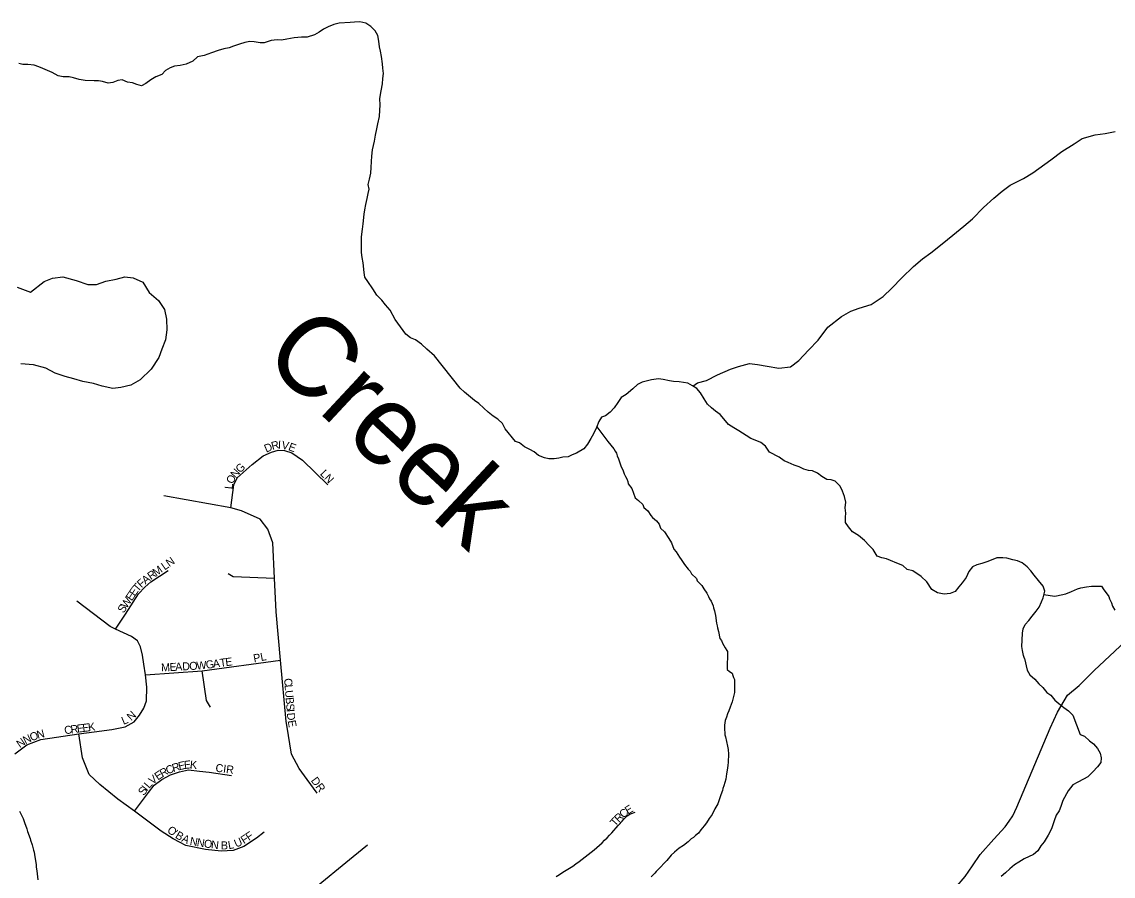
# Model space of a CAD drawing. Extents: x 1310247 to 1664935, y 235267 to 584339.
# Drawn here: x 1480270 to 1487089, y 458503 to 463841 of the extents above; entities that cross this region are included whole.
import ezdxf

# ---------------------------------------------------------------- set-up
doc = ezdxf.new("R2010")
doc.units = 0
for name, color, linetype in [('GM_X_Minor_River', 7, 'Continuous'), ('GM_X_Minor_River_Text', 7, 'Continuous'), ('GM_X_Township_Road', 7, 'Continuous'), ('GM_X_Township_Subdivision', 7, 'Continuous'), ('GM_X_Township_Subdivision_Text', 7, 'Continuous')]:
    doc.layers.add(name, color=color, linetype=linetype)

msp = doc.modelspace()

# ---------------------------------------------------------------- linework, layer by layer
at = {"layer": 'GM_X_Minor_River'}
for points in [[(1482477.9, 463785.4), (1482450.8, 463812.4), (1482419.4, 463831.5), (1482381.7, 463840.8), (1482349.6, 463837.9), (1482321.5, 463836.8), (1482253.4, 463833.1), (1482219.1, 463824.2), (1482184.6, 463809.3), (1482154.1, 463794.3), (1482127.5, 463777.1), (1482098.9, 463760), (1482052.4, 463745.6), (1482018.4, 463744.7), (1481972.2, 463740.2), (1481925.9, 463731.8), (1481891.8, 463726.9), (1481865.8, 463727.8), (1481827.6, 463723.1), (1481785.2, 463710.5), (1481759.1, 463709.3), (1481721.4, 463716.6), (1481695.4, 463717.5), (1481663.2, 463712.6), (1481630.9, 463701.6), (1481592.4, 463688.9), (1481566, 463677.7), (1481531.9, 463672.9), (1481497.5, 463662), (1481455, 463647.4), (1481410.4, 463630.8), (1481368.1, 463622.2), (1481339.2, 463595.1), (1481296.6, 463576.5), (1481260.3, 463567.7), (1481224.1, 463562.9), (1481197.8, 463553.7), (1481167.2, 463536.7), (1481144.4, 463511.4), (1481107.9, 463496.6), (1481077.2, 463477.6), (1481044.5, 463454.6), (1481018, 463441.5), (1480988.2, 463448.5), (1480962.6, 463459.4), (1480930.8, 463464.5), (1480897.2, 463477.6), (1480871.1, 463474.5), (1480838.6, 463461.5), (1480810.5, 463458.5), (1480774.8, 463467.7), (1480749, 463472.6), (1480722.9, 463471.5), (1480667, 463473.3), (1480629.2, 463480.6), (1480593.5, 463489.9), (1480565.8, 463496.8), (1480527.8, 463498.1), (1480498, 463503.1), (1480460.7, 463524.4), (1480431.1, 463537.5), (1480401.5, 463548.5), (1480375.8, 463559.4), (1480348.2, 463570.3), (1480308.3, 463573.7), (1480276.3, 463574.8), (1480250.5, 463579.7)], [(1484277.2, 461606.6), (1484247.3, 461609.6), (1484205.2, 461605), (1484178.9, 461597.8), (1484146.6, 461588.9), (1484116.2, 461575.9), (1484087.3, 461548.8), (1484046, 461512.1), (1484015.4, 461493), (1483994.3, 461461.6), (1483971.2, 461428.3), (1483946.3, 461403.1), (1483917.6, 461380), (1483891.2, 461370.8), (1483876.3, 461343.3), (1483861.1, 461305.7), (1483841.7, 461266.2), (1483824.7, 461236.7), (1483805.5, 461201.2), (1483782.6, 461173.9), (1483735.7, 461145.4), (1483709.4, 461136.3), (1483682.9, 461123.1), (1483650.8, 461120.2), (1483624.6, 461115.1), (1483596.4, 461110), (1483562.5, 461111.1), (1483536.6, 461116), (1483499.1, 461131.3), (1483471.9, 461154.3), (1483444.4, 461169.3), (1483411, 461186.5), (1483379.7, 461209.6), (1483354, 461218.5), (1483290.7, 461298.8), (1483273.8, 461331.5), (1483244.7, 461358.5), (1483215.3, 461377.6), (1483184.2, 461402.7), (1483157, 461427.7), (1483126, 461456.8), (1483098.6, 461475.8), (1483061.6, 461507.1), (1483036.3, 461528), (1483009.2, 461553), (1482847.9, 461755), (1482801.3, 461796.7), (1482768.3, 461827.9), (1482729.2, 461853.3), (1482697.6, 461866.4), (1482670.4, 461889.4), (1482603.4, 461981.9), (1482571.4, 462039.2), (1482542.5, 462072.2), (1482519.4, 462101.1), (1482488.5, 462132.2), (1482463.8, 462173.1), (1482431.3, 462218.4), (1482414.2, 462245), (1482409.2, 462275.3), (1482403.3, 462335.7), (1482396.3, 462368), (1482393.4, 462400.2), (1482392.4, 462430.3), (1482392.6, 462496.5), (1482398.2, 462544.5), (1482403.4, 462578.4), (1482409.4, 462638.3), (1482414.3, 462666.3), (1482419.5, 462700.2), (1482428.7, 462736), (1482433.7, 462767.9), (1482440.7, 462795.8), (1482433.6, 462824.1), (1482442.8, 462857.9), (1482450, 462895.7), (1482453.2, 462931.7), (1482454.4, 462967.8), (1482457.6, 463001.8), (1482460.9, 463041.8), (1482467.8, 463067.6), (1482474.7, 463095.5), (1482480, 463133.4), (1482487.3, 463171.3), (1482494.3, 463203.1), (1482503.9, 463249), (1482507.2, 463289), (1482508.3, 463321), (1482507.6, 463361.2), (1482515.2, 463409), (1482522.7, 463452.9), (1482525.9, 463486.9), (1482530.9, 463518.8), (1482526, 463551.1), (1482523, 463579.3), (1482516.4, 463623.6), (1482511.6, 463657.9), (1482504.5, 463684.2), (1482501.7, 463720.4), (1482494.8, 463754.7), (1482477.9, 463785.4)], [(1484463.1, 461564.3), (1484491.1, 461585.7), (1484547.6, 461600.6), (1484616.5, 461635.2), (1484697.4, 461671.7), (1484747.9, 461686.7), (1484816.4, 461705.3), (1484866.5, 461700.2), (1484926.4, 461689), (1485000.3, 461677.5), (1485072.6, 461686), (1485125.6, 461725), (1485185.1, 461789.9), (1485246.6, 461852.8), (1485306.5, 461933.7), (1485392.1, 462000.1), (1485448.9, 462033), (1485501.5, 462052), (1485576.1, 462074.5), (1485651.4, 462125.1), (1485706.6, 462176.1), (1485768.1, 462240.9), (1485841.8, 462311.6), (1485897, 462360.6), (1485949.9, 462397.6), (1486021.3, 462454.2), (1486086.6, 462507), (1486156, 462563.7), (1486209.1, 462610.7), (1486278.8, 462681.4), (1486344.1, 462738.2), (1486395.2, 462783.3), (1486446.1, 462820.3), (1486529.2, 462862.7), (1486586.1, 462897.6), (1486700.1, 462979.5), (1486767.4, 463030.2), (1486844.6, 463078.7), (1486895.4, 463111.8), (1486976.1, 463134.1), (1487038.4, 463142.9), (1487100.8, 463155.6)], [(1480241.6, 462182.2), (1480325.2, 462152.5), (1480408.8, 462218.9), (1480461.4, 462239.9), (1480525.7, 462246.6), (1480609.4, 462224.8), (1480683.1, 462199.2), (1480737.2, 462200.1), (1480795.8, 462221), (1480860.2, 462233.6), (1480914.6, 462246.6), (1480966.6, 462241.5), (1481026.2, 462214.2), (1481064.9, 462149.3), (1481124, 462099.9), (1481160.9, 462043.1), (1481173.6, 461982.7), (1481176.2, 461916.5), (1481166.9, 461854.5), (1481145.6, 461794.8), (1481126.4, 461743.1), (1481078.7, 461670), (1481009.1, 461603.2), (1480950.3, 461570.4), (1480889.8, 461555.6), (1480839.6, 461550.6), (1480771.7, 461564), (1480718, 461581.2), (1480652.1, 461594.5), (1480594.3, 461609.8), (1480540.5, 461624.9), (1480478.8, 461646.2), (1480419.3, 461677.5), (1480343.5, 461697.1), (1480263.5, 461704.8)], [(1486535, 459862.5), (1486527.9, 459882), (1486523, 459912.2), (1486517.8, 459938.5), (1486519.2, 459978.5), (1486522.6, 460020.5), (1486527.5, 460048.5), (1486538.5, 460076.2), (1486561.3, 460101.5), (1486582.2, 460126.9), (1486607.2, 460158.1), (1486626.1, 460183.6), (1486641.2, 460217.1), (1486652.1, 460242.8), (1486661.5, 460284.7), (1486650.5, 460315.1), (1486621.7, 460350.2), (1486594.8, 460383.2), (1486573.6, 460410), (1486550.5, 460436.8), (1486519.3, 460460), (1486491.7, 460472.9), (1486462, 460479.9), (1486424.3, 460489.2), (1486398.4, 460492.1), (1486362.3, 460491.3), (1486305.6, 460469.1), (1486269.1, 460456.3), (1486236.8, 460447.4), (1486210.4, 460436.2), (1486187.5, 460406.9), (1486170.2, 460369.4), (1486145.1, 460336.1), (1486124.2, 460310.8), (1486101.2, 460281.5), (1486070.8, 460268.4), (1486032.7, 460265.7), (1485990.9, 460273.1), (1485955.6, 460294.4), (1485925.2, 460341.5), (1485888.3, 460374.9), (1485837.5, 460410.7), (1485801.8, 460419.9), (1485774.6, 460444.9), (1485737.1, 460458.2), (1485697.7, 460475.6), (1485672, 460486.5), (1485644.2, 460491.4), (1485614.5, 460502.4), (1485589.9, 460543.4), (1485564.7, 460568.3), (1485535.8, 460599.4), (1485496.8, 460630.8), (1485459.6, 460654.1), (1485434.6, 460685), (1485415.6, 460713.7), (1485416.6, 460745.8), (1485417.5, 460771.8), (1485414.6, 460804), (1485417.8, 460840), (1485410.9, 460874.3), (1485398.1, 460908.9), (1485383.1, 460939.5), (1485352.2, 460970.6), (1485326.5, 460979.5), (1485300.5, 460982.4), (1485269.1, 460999.5), (1485241.8, 461020.5), (1485210.3, 461035.6), (1485184.4, 461038.4), (1485156.6, 461045.4), (1485127.1, 461060.4), (1485095.5, 461071.5), (1485058, 461086.8), (1485032.4, 461097.7), (1485001.1, 461120.8), (1484942.2, 461152.9), (1484917.4, 461189.8), (1484888.2, 461212.9), (1484852.7, 461228.1), (1484825, 461237.1), (1484795.6, 461256.1), (1484750.6, 461285.7), (1484719.2, 461304.8), (1484685.9, 461324), (1484657.1, 461361.1), (1484634, 461388), (1484604.7, 461409), (1484579.4, 461429.9), (1484554.1, 461452.8), (1484533.2, 461485.6), (1484510.5, 461522.5), (1484487.4, 461549.3), (1484459.9, 461566.3), (1484430.5, 461583.3), (1484376.7, 461591.2), (1484342.8, 461594.3), (1484316.9, 461597.2), (1484277.2, 461606.6)], [(1483863.2, 461310.9), (1483931.9, 461219.3), (1483949.5, 461196.8), (1483969, 461172.3), (1483976.7, 461158.1), (1483986.5, 461145.9), (1483990.1, 461129.8), (1483997.7, 461109.5), (1484007.2, 461085.2), (1484012.9, 461067), (1484028.2, 461034.6), (1484033.8, 461016.4), (1484041.5, 461000.2), (1484049.2, 460986), (1484056.9, 460969.8), (1484058.5, 460953.7), (1484082, 460925.1), (1484102.8, 460866.5), (1484122.5, 460850), (1484150, 460825.3), (1484155.6, 460807.1), (1484181.3, 460786.5), (1484200.7, 460756), (1484210.4, 460743.8), (1484236.1, 460723.2), (1484251.7, 460702.8), (1484261.1, 460676.5), (1484284.7, 460653.9), (1484311.9, 460613.2), (1484329.4, 460584.7), (1484344.6, 460546.3), (1484358.3, 460529.9), (1484379.6, 460495.3), (1484389.3, 460481.1), (1484410.7, 460450.5), (1484434.2, 460421.9), (1484445.9, 460409.6), (1484453.6, 460391.4), (1484485, 460362.7), (1484488.7, 460348.5), (1484518.2, 460319.8), (1484531.8, 460297.4), (1484549.2, 460271), (1484560.8, 460250.7), (1484566.5, 460236.5), (1484576.3, 460222.2), (1484583.9, 460206), (1484589.6, 460191.9), (1484591.4, 460179.8), (1484599, 460161.6), (1484600.8, 460149.5), (1484604.4, 460131.3), (1484611.3, 460083), (1484615, 460066.9), (1484616.7, 460054.8), (1484622.3, 460032.6), (1484631.3, 459988.3), (1484641.1, 459976), (1484648.8, 459959.8), (1484656.4, 459943.6), (1484664.2, 459929.4), (1484675.8, 459913.1), (1484679, 459906.4)], [(1486656.5, 460262.4), (1486722.1, 460252.9), (1486734.2, 460254.6), (1486792.7, 460267.5), (1486829.1, 460282.7), (1486865.6, 460298), (1486887.8, 460305.6), (1486922, 460310.9), (1486954.2, 460314.2), (1486994.4, 460315.3), (1487016.4, 460314.9), (1487030, 460292.5), (1487051.5, 460266), (1487061.2, 460249.7), (1487066.9, 460235.5), (1487078.4, 460211.2), (1487084, 460191), (1487099.4, 460164.6)], [(1484679, 459906.4), (1484677.8, 459793.4), (1484691.5, 459781), (1484709.3, 459770.6), (1484713, 459756.5), (1484716.7, 459744.3), (1484722.4, 459732.2), (1484723.9, 459714.1), (1484722.3, 459650), (1484715.7, 459626.2), (1484708.8, 459592.3), (1484695.9, 459558.6), (1484687.3, 459536.8), (1484678.8, 459517), (1484672.3, 459497.1), (1484663.7, 459475.3), (1484663.3, 459461.3), (1484661, 459447.3), (1484660.6, 459431.3), (1484663.5, 459387.2), (1484667.1, 459373.1), (1484672.4, 459344.9), (1484679.7, 459314.6), (1484683.2, 459294.5), (1484684.4, 459264.4), (1484683.2, 459216.4), (1484680.6, 459194.4), (1484677.9, 459164.5), (1484673.3, 459142.5), (1484668.4, 459108.6), (1484657.3, 459066.8), (1484650.9, 459051), (1484648.6, 459039), (1484637.9, 459011.3), (1484629.2, 458985.5), (1484618.4, 458955.7), (1484599.5, 458924.1), (1484582.6, 458888.5), (1484563.9, 458863), (1484547.2, 458837.4), (1484532.7, 458817.7), (1484511.9, 458792.2), (1484497.4, 458772.6), (1484479, 458757), (1484466.6, 458745.3), (1484452.4, 458735.7), (1484433.9, 458718.1), (1484405.2, 458694.9), (1484376.7, 458677.6), (1484348, 458652.3), (1484327.5, 458634.8), (1484300.5, 458601.5), (1484288.2, 458587.8), (1484257.2, 458554.5), (1484232.6, 458533.1), (1484224.3, 458521.3), (1484201.7, 458499.9)], [(1486535, 459862.5), (1486550.6, 459790.5), (1486567.9, 459761), (1486599.3, 459734.1), (1486624.6, 459705.5), (1486650.1, 459682.8), (1486673.3, 459650.2), (1486698.9, 459633.5), (1486724.2, 459602.8), (1486749.7, 459582.2), (1486781.2, 459557.4), (1486808.7, 459536.6), (1486836.1, 459509.9), (1486883, 459388.6), (1486908.8, 459377.9), (1486940.2, 459349.1), (1486965.7, 459330.5), (1486991, 459299.8), (1487008.3, 459271.3), (1487013.6, 459243.1), (1487010.8, 459213.2), (1486990.1, 459185.6), (1486961.2, 459154.3), (1486930.3, 459123), (1486903.9, 459109.7), (1486867.3, 459090.6), (1486836.8, 459073.3), (1486807.8, 459036), (1486774.2, 458976.8), (1486761.2, 458939), (1486750.4, 458911.3), (1486733.6, 458883.6), (1486720.8, 458849.9), (1486703.4, 458798.3), (1486682.3, 458758.8), (1486657.2, 458717.3), (1486636.5, 458691.8), (1486617.7, 458662.2), (1486591, 458638.9), (1486532.2, 458612.3), (1486499.6, 458591.1), (1486473, 458573.7), (1486442.3, 458548.5), (1486415.6, 458523.1), (1486389, 458501.7)], [(1480255.4, 458909.5), (1480272.6, 458875), (1480278.3, 458862.9), (1480287.7, 458838.6), (1480300.7, 458798.2), (1480306.3, 458782), (1480323.3, 458739.5), (1480325, 458727.5), (1480334.3, 458699.2), (1480343.4, 458664.9), (1480347.1, 458652.8), (1480352.4, 458624.6), (1480359.2, 458576.3), (1480360.8, 458560.3), (1480364.2, 458536.1), (1480370.8, 458479.9)]]:
    msp.add_lwpolyline(points, dxfattribs=at)
at = {"layer": 'GM_X_Township_Road'}
msp.add_lwpolyline([(1486043.1, 458373.9), (1486103.7, 458429.3), (1486163.9, 458500.5), (1486209.3, 458567.9), (1486258.5, 458637.8), (1486344, 458733.7), (1486413.3, 458810.8), (1486439.2, 458846.4), (1486461.2, 458880.8), (1486487.8, 458934.5), (1486695.4, 459426.9), (1486740.6, 459527.6), (1486804.3, 459634.4), (1486876.3, 459694.1), (1486970.8, 459788.6), (1487164.1, 459969.1)], dxfattribs=at)
at = {"layer": 'GM_X_Township_Subdivision'}
for points in [[(1481576, 460804.1), (1481595.1, 460947.9), (1481616.2, 460991.1), (1481709.8, 461074.6), (1481777.1, 461128.9), (1481829.4, 461153), (1481871.6, 461165.1), (1481910.8, 461163.1), (1481957.1, 461149), (1482024.5, 461101.7), (1482181.3, 460948.9)], [(1482116.4, 459021.7), (1482052.1, 459106.9), (1482002.8, 459175), (1481955.5, 459265.9), (1481926.5, 459446.8), (1481921, 459468.8), (1481887.3, 459852.9), (1481859.6, 460155.6), (1481848.5, 460365.8), (1481837.5, 460585.9), (1481807.3, 460670.4), (1481759, 460732.7), (1481642.4, 460785), (1481576, 460804.1), (1481157.8, 460879.5)], [(1480917, 460139.9), (1481000.2, 460267.4), (1481038.1, 460308.2), (1481076, 460341.7), (1481183.8, 460413.2)], [(1481558.9, 460394.9), (1481590.1, 460374.8), (1481848.5, 460365.8)], [(1480226.6, 459267.8), (1480301.2, 459324.3), (1480388.7, 459357.1), (1480625.5, 459391.7), (1480722, 459404.5), (1480833.1, 459419), (1480915, 459437.2), (1480971.5, 459466.4), (1481006.1, 459508.3), (1481031.6, 459552), (1481049.8, 459599.3), (1481051.6, 459684.9), (1481042.5, 459761.4), (1481031.6, 459827), (1481024.3, 459883.5), (1481011.6, 459936.3), (1480993.4, 459972.7), (1480955.1, 460000), (1480856.5, 460047.1), (1480822.4, 460063.4), (1480613.9, 460222.2)], [(1480856.5, 460047.1), (1480917, 460139.9)], [(1481042.5, 459761.4), (1481396.9, 459786.6), (1481887.3, 459852.9)], [(1481449.9, 459559.4), (1481423.4, 459601.1), (1481396.9, 459786.6)], [(1481783.8, 458777.9), (1481736.5, 458741.5), (1481658.2, 458688.6), (1481590.8, 458663.2), (1481516.1, 458659.5), (1481417.7, 458670.4), (1481293.9, 458694.1), (1481215.5, 458736), (1481140.1, 458784.5), (1480974.6, 458910.3), (1480869.5, 458983.7), (1480756.6, 459076.6), (1480691, 459138.6), (1480649.1, 459242.4), (1480625.5, 459391.7)], [(1480974.6, 458910.3), (1481060.8, 459025.6), (1481097.2, 459071.2), (1481144.5, 459107.6), (1481199.2, 459136.7), (1481255.6, 459154.9), (1481312.1, 459167.7), (1481381.3, 459158.6), (1481441.4, 459153.1), (1481579.8, 459131.3)], [(1483609.3, 458502), (1483629.5, 458514.6), (1483650.1, 458527.3), (1483670.8, 458540.1), (1483691.5, 458553.2), (1483712.1, 458566.6), (1483732.4, 458580.5), (1483752.2, 458594.8), (1483771.6, 458609.1), (1483790.8, 458623.6), (1483809.5, 458638.3), (1483827.7, 458653), (1483845.6, 458667.8), (1483862.7, 458682.5), (1483879.3, 458697.1), (1483895.3, 458712.1), (1483911.2, 458727.3), (1483926.6, 458742.8), (1483941.7, 458758.6), (1483956.2, 458774.2), (1483970, 458789.5), (1483983.6, 458804.5), (1483996.6, 458819), (1484009.1, 458832.9), (1484015, 458839.6), (1484021, 458846.3), (1484032.4, 458859.3), (1484043.2, 458871.2), (1484052.8, 458880.6), (1484061.9, 458887.3), (1484071.1, 458892.2), (1484080.1, 458895.7), (1484101.6, 458902.3)], [(1482429.3, 458696.9), (1482340, 458623.1), (1482076.9, 458406.6)]]:
    msp.add_lwpolyline(points, dxfattribs=at)

# ---------------------------------------------------------------- texts
at = {"layer": 'GM_X_Minor_River_Text'}
msp.add_text('Creek', height=499.99, rotation=316.99618, dxfattribs=at).set_placement((1481760.2, 461738.8))
at = {"layer": 'GM_X_Township_Subdivision_Text'}
for s, rotation, p in [('R', 14.88448, (1481835.9, 461165.2)), ('I', 357.85787, (1481870.3, 461175)), ('V', 348.80578, (1481890.2, 461174.4)), ('E', 339.71577, (1481931.4, 461166.4)), ('D', 23.14118, (1481797.3, 461148.6)), ('G', 43.68646, (1481633.9, 461018.7)), ('O', 63.93341, (1481588.5, 460949.7)), ('N', 49.08341, (1481606, 460986.4)), ('LN', 312.88011, (1482130.3, 461014.9)), ('L', 83.70505, (1481585.9, 460919)), ('L', 35.25646, (1481163, 460412.6)), ('N', 35.27736, (1481191.8, 460433)), ('R', 35.5292, (1481077, 460351.5)), ('M', 35.28149, (1481109.2, 460374.5)), ('T', 49.31275, (1480995.9, 460276)), ('F', 43.3579, (1481017.9, 460301.7)), ('A', 37.59124, (1481042.5, 460325)), ('E', 56.05989, (1480957.1, 460219.1)), ('E', 55.15795, (1480976.6, 460248.2)), ('S', 56.08257, (1480905.5, 460142.5)), ('W', 56.07679, (1480925.2, 460171.7)), ('W', 4.94523, (1481363.3, 459793.1)), ('G', 7.72473, (1481422.9, 459798.3)), ('A', 7.76914, (1481466.6, 459804.2)), ('T', 7.78698, (1481510.2, 459810.2)), ('E', 7.75532, (1481545.1, 459814.9)), ('PL', 10.6279, (1481721.3, 459838.5)), ('M', 2.98885, (1481141.7, 459781.5)), ('E', 3.01669, (1481194.5, 459784.2)), ('A', 2.99556, (1481229.6, 459786.1)), ('D', 3.00376, (1481273.6, 459788.4)), ('O', 2.97373, (1481317.5, 459790.7)), ('C', 274.71726, (1481908.4, 459737.7)), ('L', 274.73162, (1481911.7, 459698.2)), ('U', 274.70376, (1481914.6, 459663.1)), ('B', 274.73269, (1481918.2, 459619.2)), ('S', 274.74412, (1481921.4, 459579.7)), ('N', 42.60175, (1480953.5, 459471.7)), ('I', 274.74066, (1481924.3, 459544.7)), ('D', 275.30141, (1481926.2, 459522.2)), ('C', 6.96236, (1480538.3, 459389.8)), ('R', 6.97268, (1480577.6, 459394.6)), ('E', 6.9556, (1480616.9, 459399.5)), ('E', 6.97259, (1480651.8, 459403.7)), ('K', 7.96345, (1480687.7, 459408.1)), ('L', 22.57782, (1480905.3, 459448.1)), ('E', 280.67447, (1481931, 459473.3)), ('N', 25.68515, (1480292.2, 459326.3)), ('O', 21.57414, (1480331, 459345)), ('N', 15.03277, (1480370.4, 459360.7)), ('N', 35.59356, (1480258.4, 459301.9)), ('E', 34.07653, (1481120.3, 459100.1)), ('R', 29.95575, (1481148.6, 459119.3)), ('C', 22.90198, (1481181.5, 459138.4)), ('R', 17.00631, (1481216.7, 459153.3)), ('E', 13.31404, (1481253.7, 459164.7)), ('E', 6.81998, (1481286.5, 459172.5)), ('K', 354.70266, (1481318.7, 459176.7)), ('CIR', 352.57225, (1481477.8, 459156.6)), ('V', 39.56772, (1481087.4, 459072.8)), ('DR', 306.2589, (1482073.8, 459100.1)), ('S', 55.15795, (1481033, 459002.7)), ('I', 51.59966, (1481052.7, 459030.9)), ('L', 49.21498, (1481066, 459047.7)), ('R', 43.90093, (1484000.2, 458835.7)), ('C', 39.56617, (1484028, 458862.5)), ('E', 32.34129, (1484057.2, 458886.8)), ('T', 48.18947, (1483977.4, 458810.2)), ('O', 324.23618, (1481174.2, 458780.9)), ('B', 328.65121, (1481224.4, 458745.5)), ("'", 325.97606, (1481211.3, 458754.2)), ('A', 335.25888, (1481263.7, 458721.9)), ('F', 32.29238, (1481657.5, 458702.5)), ('F', 34.21326, (1481688.8, 458722.3)), ('N', 350.25123, (1481317.3, 458699.3)), ('N', 350.27353, (1481360.7, 458691.8)), ('O', 351.47726, (1481405.2, 458684.2)), ('N', 353.01648, (1481450.2, 458677.5)), ('B', 0.62337, (1481514.2, 458670.2)), ('L', 10.00826, (1481562.7, 458671.5)), ('U', 23.16112, (1481609.3, 458681.2))]:
    msp.add_text(s, height=50, rotation=rotation, dxfattribs=at).set_placement(p)

doc.saveas('drawing.dxf')
